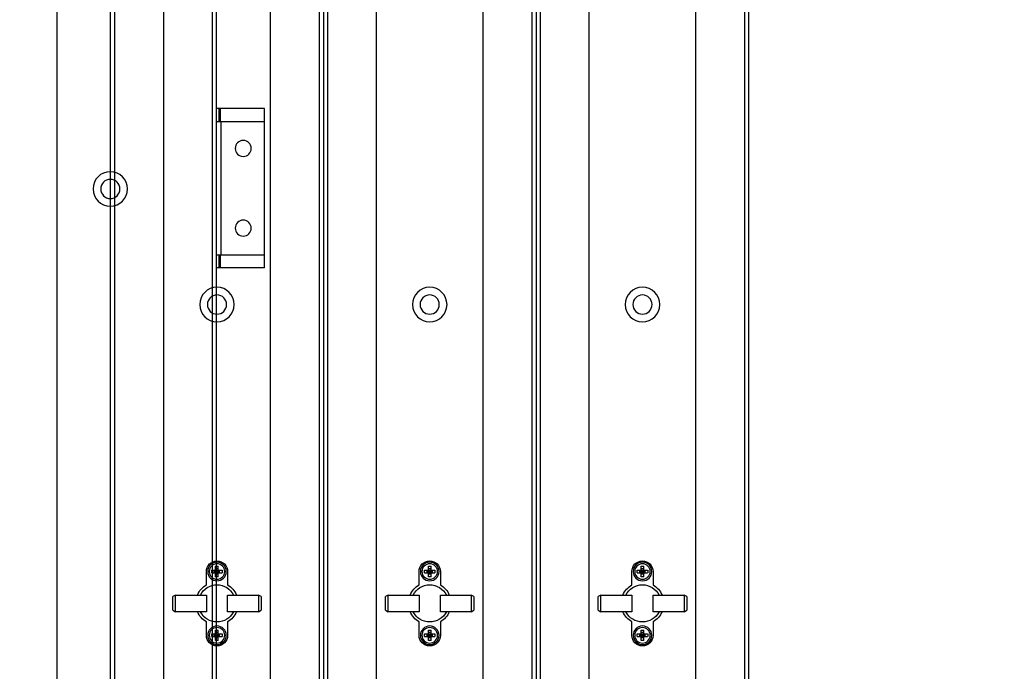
# Model space of a CAD drawing. Header units: millimetres. Extents: x -165365 to -33565, y 7406 to 103342.
# Tile 289 of 352: x -75053 to -74682, y 75004 to 75249. Entities that reach past the tile are written whole.
import ezdxf

# ---------------------------------------------------------------- set-up
doc = ezdxf.new("R2010")
doc.units = ezdxf.units.MM
doc.header["$MEASUREMENT"] = 0
doc.layers.add('ELEK GNIAZDA', color=234, linetype='Continuous')
doc.layers.add('ELEK OPIS', color=140, linetype='Continuous')
doc.styles.add('Arial', font='arial.ttf')

# ---------------------------------------------------------------- blocks, each defined once
blk = doc.blocks.new('VVS040_H_eh_t')
at = {"color": 7, "linetype": 'Continuous'}
for p, q in [((27.42, 1059.5), (27.42, 241.5)), ((28.92, 266.5), (28.92, 1059.5)), ((47.42, 1059.5), (47.42, 266.5)), ((87.42, 266.5), (87.42, 1059.5)), ((105.92, 1059.5), (105.92, 266.5)), ((107.42, 241.5), (107.42, 1059.5)), ((108.92, 266.5), (108.92, 1059.5)), ((127.42, 1059.5), (127.42, 266.5)), ((167.42, 266.5), (167.42, 1059.5)), ((185.92, 1059.5), (185.92, 266.5)), ((187.42, 241.5), (187.42, 1059.5)), ((188.92, 266.5), (188.92, 1059.5)), ((207.42, 1059.5), (207.42, 266.5)), ((247.42, 266.5), (247.42, 1059.5)), ((265.92, 1059.5), (265.92, 266.5)), ((267.42, 1059.5), (267.42, 241.5)), ((63.42, 662.75), (63.42, 657.68)), ((65.47, 663.25), (69.37, 663.25)), ((66.42, 663.25), (66.42, 662.25)), ((66.92, 664.7), (66.92, 660.8)), ((67.92, 663.75), (66.92, 663.75)), ((67.92, 663.25), (66.92, 662.25)), ((67.92, 662.25), (66.92, 663.25)), ((67.92, 662.75), (66.92, 662.75)), ((67.42, 663.25), (67.42, 662.25)), ((67.92, 664.7), (67.92, 660.8)), ((68.42, 663.25), (68.42, 662.25)), ((71.42, 657.68), (71.42, 662.75)), ((143.42, 662.75), (143.42, 657.68)), ((145.47, 663.25), (149.37, 663.25)), ((146.42, 663.25), (146.42, 662.25)), ((146.92, 664.7), (146.92, 660.8)), ((147.92, 663.75), (146.92, 663.75)), ((147.92, 663.25), (146.92, 662.25)), ((147.92, 662.25), (146.92, 663.25)), ((147.92, 662.75), (146.92, 662.75)), ((147.42, 663.25), (147.42, 662.25)), ((147.92, 664.7), (147.92, 660.8)), ((148.42, 663.25), (148.42, 662.25)), ((151.42, 657.68), (151.42, 662.75)), ((223.42, 662.75), (223.42, 657.68)), ((225.47, 663.25), (229.37, 663.25)), ((226.42, 663.25), (226.42, 662.25)), ((226.92, 664.7), (226.92, 660.8)), ((227.92, 663.75), (226.92, 663.75)), ((227.92, 662.25), (226.92, 663.25)), ((227.92, 663.25), (226.92, 662.25)), ((227.92, 662.75), (226.92, 662.75)), ((227.42, 663.25), (227.42, 662.25)), ((227.92, 664.7), (227.92, 660.8)), ((228.42, 663.25), (228.42, 662.25)), ((231.42, 657.68), (231.42, 662.75)), ((65.47, 662.25), (69.37, 662.25)), ((67.92, 661.75), (66.92, 661.75)), ((145.47, 662.25), (149.37, 662.25)), ((147.92, 661.75), (146.92, 661.75)), ((225.47, 662.25), (229.37, 662.25)), ((227.92, 661.75), (226.92, 661.75)), ((50.79, 653.32), (51.79, 653.9)), ((50.79, 653.32), (50.79, 648.18)), ((63.42, 653.9), (51.79, 653.9)), ((51.79, 653.9), (51.79, 647.6)), ((63.42, 647.6), (63.42, 653.9)), ((83.06, 653.9), (71.42, 653.9)), ((71.42, 653.9), (71.42, 647.6)), ((83.06, 647.6), (83.06, 653.9)), ((83.06, 653.9), (84.06, 653.32)), ((84.06, 648.18), (84.06, 653.32)), ((130.79, 653.32), (131.79, 653.9)), ((130.79, 653.32), (130.79, 648.18)), ((143.42, 653.9), (131.79, 653.9)), ((131.79, 653.9), (131.79, 647.6)), ((143.42, 647.6), (143.42, 653.9)), ((163.06, 653.9), (151.42, 653.9)), ((151.42, 653.9), (151.42, 647.6)), ((163.06, 653.9), (164.06, 653.32)), ((163.06, 647.6), (163.06, 653.9)), ((164.06, 648.18), (164.06, 653.32)), ((210.79, 653.32), (211.79, 653.9)), ((210.79, 653.32), (210.79, 648.18)), ((223.42, 653.9), (211.79, 653.9)), ((211.79, 653.9), (211.79, 647.6)), ((223.42, 647.6), (223.42, 653.9)), ((243.06, 653.9), (231.42, 653.9)), ((231.42, 653.9), (231.42, 647.6)), ((243.06, 653.9), (244.06, 653.32)), ((243.06, 647.6), (243.06, 653.9)), ((244.06, 648.18), (244.06, 653.32)), ((51.79, 647.6), (50.79, 648.18)), ((84.06, 648.18), (83.06, 647.6)), ((131.79, 647.6), (130.79, 648.18)), ((164.06, 648.18), (163.06, 647.6)), ((211.79, 647.6), (210.79, 648.18)), ((244.06, 648.18), (243.06, 647.6)), ((51.79, 647.6), (63.42, 647.6)), ((71.42, 647.6), (83.06, 647.6)), ((131.79, 647.6), (143.42, 647.6)), ((151.42, 647.6), (163.06, 647.6)), ((211.79, 647.6), (223.42, 647.6)), ((231.42, 647.6), (243.06, 647.6)), ((63.42, 643.82), (63.42, 638.75)), ((66.92, 640.7), (66.92, 636.8)), ((67.92, 640.7), (67.92, 636.8)), ((71.42, 638.75), (71.42, 643.82)), ((143.42, 643.82), (143.42, 638.75)), ((146.92, 640.7), (146.92, 636.8)), ((147.92, 640.7), (147.92, 636.8)), ((151.42, 638.75), (151.42, 643.82)), ((223.42, 643.82), (223.42, 638.75)), ((226.92, 640.7), (226.92, 636.8)), ((227.92, 640.7), (227.92, 636.8)), ((231.42, 638.75), (231.42, 643.82)), ((65.47, 639.25), (69.37, 639.25)), ((65.47, 638.25), (69.37, 638.25)), ((66.42, 639.25), (66.42, 638.25)), ((67.92, 639.75), (66.92, 639.75)), ((67.92, 639.25), (66.92, 638.25)), ((67.92, 638.25), (66.92, 639.25)), ((67.92, 638.75), (66.92, 638.75)), ((67.92, 637.75), (66.92, 637.75)), ((67.42, 639.25), (67.42, 638.25)), ((68.42, 639.25), (68.42, 638.25)), ((145.47, 639.25), (149.37, 639.25)), ((145.47, 638.25), (149.37, 638.25)), ((146.42, 639.25), (146.42, 638.25)), ((147.92, 639.75), (146.92, 639.75)), ((147.92, 639.25), (146.92, 638.25)), ((147.92, 638.25), (146.92, 639.25)), ((147.92, 638.75), (146.92, 638.75)), ((147.92, 637.75), (146.92, 637.75)), ((147.42, 639.25), (147.42, 638.25)), ((148.42, 639.25), (148.42, 638.25)), ((225.47, 639.25), (229.37, 639.25)), ((225.47, 638.25), (229.37, 638.25)), ((226.42, 639.25), (226.42, 638.25)), ((227.92, 639.75), (226.92, 639.75)), ((226.92, 639.25), (227.92, 638.25)), ((227.92, 639.25), (226.92, 638.25)), ((227.92, 638.75), (226.92, 638.75)), ((227.92, 637.75), (226.92, 637.75)), ((227.42, 639.25), (227.42, 638.25)), ((228.42, 639.25), (228.42, 638.25))]:
    blk.add_line(p, q, dxfattribs=at)
for centre, radius in [((67.42, 662.75), 3.5), ((67.42, 662.75), 2.92), ((147.42, 662.75), 3.5), ((147.42, 662.75), 2.92), ((227.42, 662.75), 3.5), ((227.42, 662.75), 2.92), ((67.42, 638.75), 3.5), ((67.42, 638.75), 2.92), ((147.42, 638.75), 3.5), ((147.42, 638.75), 2.92), ((227.42, 638.75), 3.5), ((227.42, 638.75), 2.92), ((67.42, 538.27), 6.5), ((147.42, 538.27), 6.5), ((227.42, 538.27), 6.5), ((67.42, 538.27), 3.61), ((147.42, 538.27), 3.61), ((227.42, 538.27), 3.61)]:
    blk.add_circle(centre, radius, dxfattribs=at)
for centre, radius, start, end in [((67.42, 662.75), 4, 0, 180), ((147.42, 662.75), 4, 0, 180), ((227.42, 662.75), 4, 0, 180), ((81.81, 662.75), 16.35, 178.2474, 181.7526), ((67.42, 648.38), 16.33, 89.9988, 91.7534), ((67.42, 648.36), 16.35, 88.2475, 90.0003), ((53.03, 662.75), 16.35, 358.2474, 1.7526), ((161.81, 662.75), 16.35, 178.2474, 181.7526), ((147.42, 648.38), 16.33, 89.9988, 91.7534), ((147.42, 648.36), 16.35, 88.2475, 90.0003), ((133.03, 662.75), 16.35, 358.2474, 1.7526), ((241.81, 662.75), 16.35, 178.2474, 181.7526), ((227.42, 648.38), 16.33, 89.9988, 91.7534), ((227.42, 648.36), 16.35, 88.2475, 90.0003), ((213.03, 662.75), 16.35, 358.2474, 1.7526), ((67.42, 677.14), 16.35, 268.2475, 270.0003), ((67.42, 677.12), 16.33, 269.9988, 271.7534), ((147.42, 677.14), 16.35, 268.2475, 270.0003), ((147.42, 677.12), 16.33, 269.9988, 271.7534), ((227.42, 677.14), 16.35, 268.2475, 270.0003), ((227.42, 677.12), 16.33, 269.9988, 271.7534), ((67.42, 650.75), 8, 120, 156.8038), ((67.42, 650.75), 7, 26.7437, 153.2563), ((67.42, 650.75), 8, 23.1962, 60), ((147.42, 650.75), 8, 120, 156.8038), ((147.42, 650.75), 7, 26.7437, 153.2563), ((147.42, 650.75), 8, 23.1962, 60), ((227.42, 650.75), 8, 120, 156.8038), ((227.42, 650.75), 7, 26.7437, 153.2563), ((227.42, 650.75), 8, 23.1962, 60), ((67.42, 650.75), 8, 203.1962, 240), ((67.42, 650.75), 7, 206.7437, 333.2563), ((67.42, 650.75), 8, 300, 336.8038), ((147.42, 650.75), 8, 203.1962, 240), ((147.42, 650.75), 7, 206.7437, 333.2563), ((147.42, 650.75), 8, 300, 336.8038), ((227.42, 650.75), 8, 203.1962, 240), ((227.42, 650.75), 7, 206.7437, 333.2563), ((227.42, 650.75), 8, 300, 336.8038), ((67.42, 624.38), 16.33, 89.9988, 91.7534), ((67.42, 624.36), 16.35, 88.2475, 90.0003), ((147.42, 624.38), 16.33, 89.9988, 91.7534), ((147.42, 624.36), 16.35, 88.2475, 90.0003), ((227.42, 624.38), 16.33, 89.9988, 91.7534), ((227.42, 624.36), 16.35, 88.2475, 90.0003), ((67.42, 638.75), 4, 180, 0), ((81.81, 638.75), 16.35, 178.2474, 181.7526), ((53.03, 638.75), 16.35, 358.2474, 1.7526), ((147.42, 638.75), 4, 180, 0), ((161.81, 638.75), 16.35, 178.2474, 181.7526), ((133.03, 638.75), 16.35, 358.2474, 1.7526), ((227.42, 638.75), 4, 180, 0), ((241.81, 638.75), 16.35, 178.2474, 181.7526), ((213.03, 638.75), 16.35, 358.2474, 1.7526), ((67.42, 653.14), 16.35, 268.2475, 270.0003), ((67.42, 653.12), 16.33, 269.9988, 271.7534), ((147.42, 653.14), 16.35, 268.2475, 270.0003), ((147.42, 653.12), 16.33, 269.9988, 271.7534), ((227.42, 653.14), 16.35, 268.2475, 270.0003), ((227.42, 653.12), 16.33, 269.9988, 271.7534)]:
    blk.add_arc(centre, radius, start, end, dxfattribs=at)
blk = doc.blocks.new('A$C67D5D007')
at = {"extrusion": (1.22461e-16, 0, -1)}
blk.add_blockref('VVS040_H_eh_t', (-4341, 735.96), dxfattribs=at)
blk = doc.blocks.new('VVS075_H_eh_t')
at = {"color": 7, "linetype": 'Continuous'}
for p, q in [((207.29, 1371.5), (207.29, 266.5)), ((247.29, 266.5), (247.29, 1371.5)), ((265.79, 1371.5), (265.79, 266.5)), ((267.29, 1371.5), (267.29, 241.5)), ((285.29, 836.5), (267.29, 836.5)), ((268.29, 836.5), (268.29, 831.5)), ((268.79, 836.5), (268.79, 831.5)), ((285.29, 836.5), (285.29, 831.5)), ((267.29, 831.5), (285.29, 831.5)), ((268.84, 781.5), (268.84, 831.5)), ((285.29, 831.5), (285.29, 781.5)), ((285.29, 781.5), (267.29, 781.5)), ((268.29, 781.5), (268.29, 776.5)), ((268.79, 781.5), (268.79, 776.5)), ((285.29, 781.5), (285.29, 776.5)), ((285.29, 776.5), (267.29, 776.5))]:
    blk.add_line(p, q, dxfattribs=at)
for centre, radius in [((277.29, 821.5), 3), ((227.31, 806.75), 6.5), ((227.31, 806.75), 3.61), ((277.29, 791.5), 3)]:
    blk.add_circle(centre, radius, dxfattribs=at)
blk = doc.blocks.new('A$C67D5CFCC')
at = {"extrusion": (1.22461e-16, 0, -1)}
blk.add_blockref('VVS075_H_eh_t', (-4707, 735.96), dxfattribs=at)
blk = doc.blocks.new('wypust 5-przewodowy')
at = {"layer": 'ELEK GNIAZDA'}
h = blk.add_hatch(dxfattribs=at)
h.set_pattern_fill('ANSI31', color=256, scale=0.40095, angle=360, style=0)
h.set_pattern_definition([(45, (50826.497237, 127255.50113), (-0.03543930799, 0.03543930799), [])])
edge = h.paths.add_edge_path()
edge.add_line((3.997, 2.63), (1.136, 2.63))
edge.add_arc((2.566, 0), 2.994, 118.546, 177.3028)
edge.add_spline(control_points=[(-0.424, 0.141), (-0.283, 0.094), (-0.141, 0.047), (0, 0)], knot_values=[0, 0, 0, 0, 0.181487, 0.181487, 0.181487, 0.181487], weights=[1, 1, 1, 1], degree=3, periodic=0)
edge.add_line((0, 0), (-0.427, 0))
edge.add_arc((2.566, 0), 2.994, 180, 0)
edge.add_arc((2.566, 0), 2.994, 0, 61.454)
blk.add_line((-4.778, 27.627), (9.472, 35.598), dxfattribs=at)
blk.add_spline([(0, 0), (-16.027, 7.498), (12.276, 12.951), (-12.276, 22.154), (8.866, 27.607), (-6.82, 34.083), (0, 38.854), (1.364, 38.854), (1.364, 38.172)], degree=3, dxfattribs=at)
at = {"layer": 'ELEK GNIAZDA', "style": 'Arial', "width": 0.85}
blk.add_text('5', height=12, dxfattribs=at).set_placement((11.279, 27.07, 5562.842))

msp = doc.modelspace()

# ---------------------------------------------------------------- linework, layer by layer
at = {"layer": 'ELEK OPIS'}
msp.add_arc((-74181.17016, 74904.56314), 1135.61954, 163.05729539, 245.81407321, dxfattribs=at)

# ---------------------------------------------------------------- block references
at = {"rotation": 180}
for name, p in [('A$C67D5CFCC', (-70538.76681, 76728.15053)), ('A$C67D5D007', (-70704.76681, 76416.15053))]:
    msp.add_blockref(name, p, dxfattribs=at)
at = {"layer": 'ELEK GNIAZDA', "xscale": 10, "yscale": 10, "zscale": 10}
msp.add_blockref('wypust 5-przewodowy', (-75188.0239, 75247.77557), dxfattribs=at)

doc.saveas('drawing.dxf')
